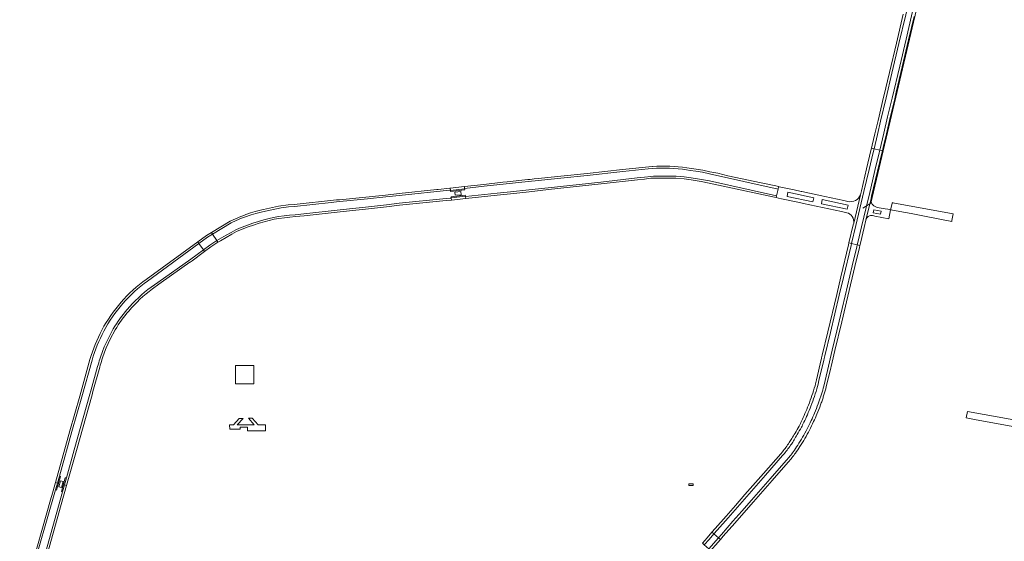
# Model space of a CAD drawing. Extents: x 148869 to 161638, y 453607 to 469810.
# Tile 608 of 656: x 153938 to 154618, y 466719 to 467079. Entities that reach past the tile are written whole.
import ezdxf
from ezdxf.lldxf.tags import DXFTag

# ---------------------------------------------------------------- set-up
doc = ezdxf.new("R2010")
doc.units = 0
for name, color, linetype, lineweight in [('B-OI-RI-PERSLEIDING-G-niet meenemen', 190, 'RI-PERS', 18), ('B-RO-VH-VERHARDING_ASFALT-GV', 251, 'CONTINUOUS', 18), ('B-RO-VH-VERHARDING_SIERBESTRATING-GV', 251, 'CONTINUOUS', 18), ('B-RO-VH-VERHARDING_STRAATBAKSTEEN-GV', 251, 'CONTINUOUS', 18), ('B-RO-VH-VERHARDING_TEGEL_RUBBER-GV', 251, 'CONTINUOUS', 18)]:
    doc.layers.add(name, color=color, linetype=linetype, lineweight=lineweight)
tags = doc.linetypes.add('RI-PERS', pattern='A,7,-2,["P",Standard,S=1.8,R=0,X=-0.5,Y=-0.9],-2,7,-2,[102,NLCS.SHX,S=1,R=180,X=0,Y=0],-2', length=22).pattern_tags.tags
tags[6] = DXFTag(74, 10)

msp = doc.modelspace()

# ---------------------------------------------------------------- linework, layer by layer
at = {"layer": 'B-OI-RI-PERSLEIDING-G-niet meenemen'}
for p in [(154566.1, 467123.7), (154520.01, 466948.7)]:
    msp.add_line(p, (154525.5, 466952.1), dxfattribs=at)
at = {"layer": 'B-RO-VH-VERHARDING_ASFALT-GV', "flags": 128}
for points in [[(154572.23, 467159.67), (154568.32, 467160.74), (154559.2, 467122.32), (154558.22, 467118.2), (154554.45, 467102.23), (154549.74, 467082.32), (154545.02, 467062.35), (154540.18, 467041.93), (154536.16, 467024.91), (154532.36, 467008.86), (154530.17, 466999.59), (154527.85, 466989.76), (154531.83, 466988.79), (154534.58, 467000.41), (154537.23, 467011.69), (154540.31, 467024.67), (154545.55, 467046.83), (154549.92, 467065.36), (154553.77, 467081.59), (154557.6, 467097.75), (154561.81, 467115.61), (154564.48, 467126.89), (154566.83, 467136.79)], [(154519.08, 466960.71), (154518.63, 466958.79), (154518.44, 466957.99), (154513.76, 466938.3), (154513.5, 466937.17), (154510.51, 466924.65), (154512.26, 466924.23), (154515.25, 466936.76), (154520.83, 466960.29), (154524.43, 466975.47), (154527.21, 466987.19), (154527.85, 466989.76), (154526.1, 466990.18), (154525.65, 466988.41), (154525.65, 466988.42), (154522.68, 466975.89)], [(154512.26, 466924.23), (154516.27, 466923.28), (154516.69, 466925.02), (154519.24, 466935.75), (154524.04, 466955.75), (154524.39, 466957.35), (154528.48, 466974.65), (154531.42, 466987.01), (154531.83, 466988.79), (154527.85, 466989.76), (154527.21, 466987.19), (154524.43, 466975.47), (154520.83, 466960.29), (154515.25, 466936.76)], [(154518.02, 466922.87), (154518.44, 466924.6), (154520.99, 466935.33), (154522.24, 466940.51), (154525.79, 466955.36), (154526.15, 466956.95), (154530.23, 466974.24), (154533.17, 466986.59), (154533.58, 466988.37), (154531.83, 466988.79), (154531.42, 466987.01), (154528.48, 466974.65), (154524.39, 466957.35), (154524.04, 466955.75), (154519.24, 466935.75), (154516.69, 466925.02), (154516.27, 466923.28)], [(154414.12, 466967.52), (154408.57, 466968.54), (154401.64, 466969.65), (154396.79, 466970.3), (154391.13, 466970.73), (154381.4, 466970.77), (154377.13, 466970.68), (154375.57, 466970.69), (154373.61, 466970.65), (154369.29, 466970.15), (154364.37, 466969.7), (154339.14, 466966.75), (154302.81, 466962.85), (154289.49, 466961.39), (154276.73, 466959.99), (154267.49, 466959.04), (154245.68, 466956.71), (154245.83, 466955.37), (154267.63, 466957.7), (154276.87, 466958.65), (154289.63, 466960.05), (154302.94, 466961.5), (154302.99, 466961.51), (154303.04, 466961.52), (154339.29, 466965.41), (154364.51, 466968.35), (154369.43, 466968.81), (154373.7, 466969.3), (154375.57, 466969.32), (154377.13, 466969.35), (154381.41, 466969.42), (154391.07, 466969.38), (154396.65, 466968.95), (154401.45, 466968.31), (154408.34, 466967.21), (154414.07, 466965.98), (154457.93, 466956.56), (154459.12, 466956.29), (154460.16, 466956.08), (154460.5, 466957.32)], [(154226.78, 466961.61), (154225.89, 466961.52), (154199.86, 466958.72), (154190.52, 466957.77), (154158.8, 466954.55), (154156.61, 466954.37), (154127.4, 466951.21), (154123.34, 466950.89), (154116.53, 466949.96), (154106.12, 466947.79), (154105.14, 466947.59), (154100.48, 466946.31), (154097.36, 466945.39), (154094.02, 466944.27), (154092.59, 466943.74), (154090.57, 466942.99), (154086.91, 466941.42), (154083.26, 466939.74), (154083.25, 466939.73), (154070.3, 466931.91), (154071.05, 466930.78), (154077.43, 466934.64), (154083.88, 466938.54), (154087.46, 466940.18), (154091.08, 466941.73), (154093.05, 466942.52), (154097.76, 466944.1), (154100.85, 466945.01), (154105.45, 466946.27), (154118.42, 466948.86), (154123.48, 466949.54), (154127.53, 466949.86), (154152.94, 466952.63), (154156.74, 466953.03), (154158.92, 466953.2), (154178.03, 466955.17), (154190.64, 466956.44), (154200, 466957.38), (154234.63, 466961.1), (154235.25, 466961.17), (154235.1, 466962.51), (154234.87, 466962.48)], [(154235.27, 466960.98), (154245.11, 466962.09), (154245.09, 466962.27), (154244.94, 466963.62), (154235.1, 466962.51), (154235.25, 466961.17)], [(154191.13, 466951.06), (154178.68, 466949.6), (154159.08, 466947.47), (154134.06, 466944.83), (154128.1, 466944.18), (154124.19, 466943.86), (154120.55, 466943.45), (154116.65, 466942.9), (154113.21, 466942.32), (154110.07, 466941.5), (154106.43, 466940.6), (154102.77, 466939.56), (154098.82, 466938.29), (154095.11, 466936.98), (154089.76, 466934.98), (154087.04, 466933.68), (154083.78, 466931.93), (154080.39, 466930.02), (154075.72, 466927.36), (154074.01, 466926.28), (154074.75, 466925.15), (154076.42, 466926.2), (154084.42, 466930.74), (154087.65, 466932.48), (154090.29, 466933.73), (154095.58, 466935.72), (154099.25, 466937.01), (154103.16, 466938.27), (154106.78, 466939.3), (154113.5, 466941), (154116.85, 466941.56), (154120.72, 466942.11), (154124.32, 466942.51), (154128.23, 466942.84), (154134.2, 466943.49), (154159.22, 466946.12), (154178.83, 466948.26), (154191.25, 466949.71), (154200.03, 466950.74), (154232.47, 466953.94), (154235.97, 466954.32), (154235.83, 466955.66), (154235.21, 466955.59), (154232.33, 466955.28), (154199.89, 466952.07)], [(154245.66, 466956.88), (154235.81, 466955.83), (154235.83, 466955.66), (154235.97, 466954.32), (154245.83, 466955.37), (154245.68, 466956.71)], [(154238.53, 466957.57), (154238.29, 466959.82), (154242.46, 466960.29), (154242.7, 466958.01)], [(154238.53, 466957.57), (154242.7, 466958.01), (154242.46, 466960.29), (154238.29, 466959.82)], [(154486.19, 466955.94), (154485.56, 466952.99), (154467.76, 466956.8), (154468.4, 466959.77)], [(154509.89, 466950.84), (154509.26, 466947.92), (154491.5, 466951.73), (154492.1, 466954.64)], [(154527.75, 466947.61), (154532.68, 466946.69), (154532.29, 466944.54), (154527.33, 466945.48)], [(154071.05, 466930.78), (154070.3, 466931.91), (154066.9, 466929.86), (154060.79, 466925.47), (154061.67, 466924.25), (154067.65, 466928.73)], [(154074.01, 466926.28), (154071.05, 466930.78), (154067.65, 466928.73), (154061.67, 466924.25), (154064.8, 466919.89), (154069.15, 466923.12), (154071.86, 466924.91)], [(154074.01, 466926.28), (154071.86, 466924.91), (154069.15, 466923.12), (154064.8, 466919.89), (154065.59, 466918.79), (154069.93, 466922.01), (154072.59, 466923.78), (154074.75, 466925.15)], [(153966.07, 466760.44), (153964.95, 466756.31), (153966.67, 466755.84), (153967.79, 466759.98)], [(153966.07, 466760.44), (153967.79, 466759.98), (153966.67, 466755.84), (153964.95, 466756.31)], [(154417.27, 466723.74), (154416.93, 466724.04), (154415.9, 466724.91), (154412.55, 466721.09), (154412.55, 466721.08), (154410.87, 466719.16), (154409.26, 466717.33), (154410.6, 466716.12), (154413.9, 466719.9), (154413.91, 466719.9)], [(154420.39, 466721.08), (154417.27, 466723.74), (154413.91, 466719.9), (154413.9, 466719.9), (154410.6, 466716.12), (154413.64, 466713.37)], [(154420.74, 466720.78), (154420.39, 466721.08), (154413.64, 466713.37), (154414.98, 466712.16), (154416.32, 466713.69), (154418.3, 466715.95), (154418.29, 466715.95), (154421.76, 466719.91)]]:
    msp.add_lwpolyline(points, close=True, dxfattribs=at)
for points in [[(154547.99, 467082.73), (154543.27, 467062.76), (154538.43, 467042.34), (154534.57, 467026.03), (154534.41, 467025.32), (154530.61, 467009.27), (154528.41, 467000), (154526.58, 466992.28), (154526.1, 466990.18), (154527.85, 466989.76), (154530.17, 466999.59), (154532.36, 467008.86), (154536.16, 467024.91), (154540.18, 467041.93), (154545.02, 467062.35), (154549.74, 467082.32)], [(154553.77, 467081.59), (154549.92, 467065.36), (154545.55, 467046.83), (154540.31, 467024.67), (154537.23, 467011.69), (154534.58, 467000.41), (154531.83, 466988.79), (154533.58, 466988.37), (154534.13, 466990.64), (154536.33, 467000), (154538.99, 467011.28), (154542.07, 467024.25), (154543.16, 467028.89), (154547.3, 467046.41), (154551.67, 467064.95), (154555.52, 467081.17)], [(154374.67, 466976.11), (154371.82, 466975.86), (154354.3, 466974.08), (154329.77, 466971.3), (154311.58, 466969.5), (154298.23, 466968.01), (154296.14, 466967.82), (154288.9, 466967.04), (154258.6, 466963.8), (154245.09, 466962.27), (154245.11, 466962.09), (154245.2, 466961.35), (154235.35, 466960.24), (154235.33, 466960.24), (154235.27, 466960.98), (154235.25, 466961.17), (154234.63, 466961.1), (154200, 466957.38), (154190.64, 466956.44), (154178.03, 466955.17), (154158.92, 466953.2), (154156.74, 466953.03), (154152.94, 466952.63), (154127.53, 466949.86), (154123.48, 466949.54), (154118.42, 466948.86), (154105.45, 466946.27), (154100.85, 466945.01), (154097.76, 466944.1), (154093.05, 466942.52), (154091.08, 466941.73), (154087.46, 466940.18), (154083.88, 466938.54), (154077.43, 466934.64), (154071.05, 466930.78), (154074.01, 466926.28), (154075.72, 466927.36), (154080.39, 466930.02), (154083.78, 466931.93), (154087.04, 466933.68), (154089.76, 466934.98), (154095.11, 466936.98), (154098.82, 466938.29), (154102.77, 466939.56), (154106.43, 466940.6), (154110.07, 466941.5), (154113.21, 466942.32), (154116.65, 466942.9), (154120.55, 466943.45), (154124.19, 466943.86), (154128.1, 466944.18), (154134.06, 466944.83), (154159.08, 466947.47), (154178.68, 466949.6), (154191.13, 466951.06), (154199.89, 466952.07), (154232.33, 466955.28), (154235.21, 466955.59), (154235.83, 466955.66), (154235.81, 466955.83), (154235.73, 466956.56), (154245.58, 466957.62), (154245.66, 466956.88), (154245.68, 466956.71), (154267.49, 466959.04), (154276.73, 466959.99), (154289.49, 466961.39), (154302.81, 466962.85), (154339.14, 466966.75), (154364.37, 466969.7), (154369.29, 466970.15), (154373.61, 466970.65), (154375.57, 466970.69), (154377.13, 466970.68), (154381.4, 466970.77), (154391.13, 466970.73), (154396.79, 466970.3), (154401.64, 466969.65), (154408.57, 466968.54), (154414.12, 466967.52), (154460.5, 466957.32), (154461.51, 466961.91), (154414.28, 466972.51), (154409.27, 466973.51), (154404.77, 466974.34), (154400.91, 466974.8), (154398.4, 466975.14)], [(154374.88, 466977.49), (154374.75, 466977.47), (154374.62, 466977.46), (154354.16, 466975.42), (154329.63, 466972.64), (154311.45, 466970.84), (154298.09, 466969.35), (154296, 466969.16), (154293.04, 466968.84), (154290.45, 466968.57), (154288.76, 466968.38), (154274.51, 466966.86), (154271.52, 466966.54), (154258.46, 466965.14), (154244.94, 466963.62), (154245.09, 466962.27), (154258.6, 466963.8), (154288.9, 466967.04)], [(154288.9, 466967.04), (154296.14, 466967.82), (154298.23, 466968.01), (154311.58, 466969.5), (154329.77, 466971.3), (154354.3, 466974.08), (154371.82, 466975.86), (154374.67, 466976.11)], [(154398.4, 466975.14), (154400.91, 466974.8), (154404.77, 466974.34), (154409.27, 466973.51), (154414.28, 466972.51), (154461.51, 466961.91), (154461.82, 466963.65), (154460.04, 466964.01), (154449.82, 466966.27), (154426.97, 466971.06), (154419.97, 466972.76), (154414.33, 466973.88), (154409.52, 466974.83), (154404.97, 466975.68), (154398.53, 466976.49)], [(154509.81, 466953.32), (154507.03, 466953.89), (154506.99, 466953.9), (154493.85, 466956.74), (154491.68, 466957.21), (154477.91, 466960.18), (154477.55, 466960.26), (154472.76, 466961.29), (154463.56, 466963.27), (154462.41, 466963.52), (154461.82, 466963.65), (154461.51, 466961.91), (154460.5, 466957.32), (154460.16, 466956.08)], [(154460.16, 466956.08), (154461.91, 466955.66), (154463.95, 466955.25), (154476.24, 466952.61), (154479.11, 466951.99), (154492.13, 466949.17), (154505.34, 466946.32), (154505.38, 466946.31), (154508.97, 466945.52)], [(154513.76, 466938.31), (154513.76, 466938.3), (154518.44, 466957.99)], [(154525.79, 466955.36), (154522.24, 466940.51)], [(154527.59, 466943.39), (154528.26, 466943.26), (154538.02, 466941.44), (154539.15, 466947.59), (154538.73, 466947.67), (154537.3, 466947.9), (154535.56, 466948.22), (154530.05, 466949.26)], [(154026.02, 466898.31), (154061.67, 466924.25), (154060.79, 466925.47), (154025.14, 466899.53)], [(154028.63, 466894.16), (154033.17, 466897.46), (154056.11, 466913.43), (154064.8, 466919.89), (154061.67, 466924.25), (154026.02, 466898.31)], [(154510.51, 466924.65), (154510.21, 466923.43), (154504.95, 466901.27), (154502.07, 466889.11), (154495.92, 466863.24), (154492.11, 466847.17), (154491.66, 466845.27), (154491.6, 466844.98), (154491.41, 466844.2), (154488.06, 466830.12), (154487.43, 466827.44), (154487.09, 466826)], [(154488.83, 466825.53), (154489.18, 466827.03), (154489.81, 466829.71), (154493.16, 466843.79), (154493.35, 466844.58), (154493.41, 466844.87), (154493.86, 466846.76), (154497.67, 466862.82), (154503.82, 466888.69), (154506.7, 466900.86), (154511.97, 466923.02), (154512.26, 466924.23), (154510.51, 466924.65)], [(154516.27, 466923.28), (154512.26, 466924.23), (154511.97, 466923.02), (154506.7, 466900.86), (154503.82, 466888.69), (154497.67, 466862.82), (154493.86, 466846.76), (154493.41, 466844.87), (154493.35, 466844.58), (154493.16, 466843.79), (154489.81, 466829.71), (154489.18, 466827.03), (154488.83, 466825.53)], [(154497.26, 466835.48), (154498.87, 466842.26), (154498.86, 466842.25), (154500.77, 466850.3), (154505.51, 466870.28), (154509.7, 466887.85), (154514.58, 466908.44), (154517.7, 466921.57), (154518.02, 466922.87), (154516.27, 466923.28), (154515.95, 466921.99), (154512.83, 466908.85), (154507.94, 466888.26), (154503.75, 466870.7), (154499.01, 466850.72), (154495.64, 466836.49), (154493.13, 466825.87), (154492.76, 466824.3)], [(154492.76, 466824.3), (154493.13, 466825.87), (154495.64, 466836.49), (154499.01, 466850.72), (154503.75, 466870.7), (154507.94, 466888.26), (154512.83, 466908.85), (154515.95, 466921.99), (154516.27, 466923.28)], [(154065.59, 466918.79), (154064.8, 466919.89), (154056.11, 466913.43), (154033.17, 466897.46), (154028.63, 466894.16)], [(154029.51, 466892.95), (154034.05, 466896.25), (154035.54, 466897.33), (154055.45, 466911.32), (154055.47, 466911.33), (154055.48, 466911.34), (154055.54, 466911.39), (154055.58, 466911.42), (154056.9, 466912.33), (154065.59, 466918.79)], [(153995.01, 466849.72), (153996.19, 466852.92), (153999.1, 466859), (154002.51, 466865.41)], [(154002.51, 466865.41), (153999.1, 466859), (153996.19, 466852.92), (153995.01, 466849.72)], [(153996.42, 466849.21), (153997.57, 466852.33), (153997.58, 466852.34), (154000.43, 466858.32), (154003.82, 466864.67)], [(153987.82, 466843.79), (153980.74, 466818.38), (153973.98, 466794.53), (153965.36, 466763.6), (153966.1, 466763.39), (153963.36, 466753.84), (153962.63, 466754.06), (153944.93, 466692.46), (153941.68, 466680.35), (153941.33, 466679.11), (153941, 466677.88), (153940.42, 466675.4), (153940.06, 466673.54), (153939.75, 466671.65), (153939.46, 466669.44), (153939.32, 466668.18), (153939.22, 466666.91), (153939.1, 466665.01), (153939.06, 466663.74), (153939.05, 466663.1), (153939.05, 466660.67), (153939.15, 466658.42), (153939.22, 466657.4)], [(153950.17, 466690.8), (153967.42, 466752.73), (153966.67, 466752.93), (153969.35, 466762.56), (153970.1, 466762.35), (153975.57, 466781.75), (153986.35, 466820.25), (153986.96, 466822.43), (153991.7, 466839.26)], [(153972.54, 466794.94), (153962.53, 466759.24), (153964, 466758.83), (153965.36, 466763.6), (153973.98, 466794.53), (153980.74, 466818.38), (153987.82, 466843.79)], [(153991.7, 466839.26), (153986.96, 466822.43), (153986.35, 466820.25), (153975.57, 466781.75), (153970.1, 466762.35), (153968.76, 466757.54), (153970.22, 466757.13), (153977.02, 466781.35), (153987.8, 466819.84), (153988.4, 466822.02), (153993.14, 466838.86)], [(153986.38, 466844.21), (153979.29, 466818.79), (153972.54, 466794.94)], [(154494.5, 466823.84), (154494.88, 466825.46), (154497.26, 466835.48)], [(154464.5, 466780.33), (154463.36, 466779.01), (154451.44, 466765.43), (154438.65, 466750.85), (154432.14, 466743.44), (154425.68, 466736.08), (154418.1, 466727.42), (154415.9, 466724.91), (154416.93, 466724.04), (154417.27, 466723.74), (154419.46, 466726.24), (154427.04, 466734.9), (154433.5, 466742.26), (154440, 466749.66), (154452.8, 466764.24), (154464.72, 466777.83), (154465.89, 466779.18)], [(154465.89, 466779.18), (154464.72, 466777.83), (154452.8, 466764.24), (154440, 466749.66), (154433.5, 466742.26), (154427.04, 466734.9), (154419.46, 466726.24), (154417.27, 466723.74), (154420.39, 466721.08), (154422.4, 466723.37), (154430.35, 466732.43), (154436.58, 466739.55), (154443.21, 466747.11), (154456.15, 466761.84), (154467.23, 466774.47)], [(154467.23, 466774.47), (154456.15, 466761.84), (154443.21, 466747.11), (154436.58, 466739.55), (154430.35, 466732.43), (154422.4, 466723.37), (154420.39, 466721.08), (154420.74, 466720.78), (154421.76, 466719.91), (154423.75, 466722.19), (154431.7, 466731.25), (154437.94, 466738.36), (154444.56, 466745.93), (154457.51, 466760.66), (154468.58, 466773.27)], [(153937.86, 466657.38), (153939.22, 466657.4), (153939.15, 466658.42), (153939.05, 466660.67), (153939.05, 466663.1), (153939.06, 466663.74), (153939.1, 466665.01), (153939.22, 466666.91), (153939.32, 466668.18), (153939.46, 466669.44), (153939.75, 466671.65), (153940.06, 466673.54), (153940.42, 466675.4), (153941, 466677.88), (153941.33, 466679.11), (153941.68, 466680.35), (153944.93, 466692.46), (153962.63, 466754.06), (153964, 466758.83), (153962.53, 466759.24), (153960.04, 466750.36), (153959.59, 466748.84), (153943.6, 466692.7), (153940.38, 466680.72)], [(153951.45, 466690.38), (153966.52, 466743.93), (153970.22, 466757.13), (153968.76, 466757.54), (153967.42, 466752.73), (153950.17, 466690.8)]]:
    msp.add_lwpolyline(points, dxfattribs=at)
at = {"layer": 'B-RO-VH-VERHARDING_ASFALT-GV'}
for points in [[(154398.4, 466975.14, 0.055163), (154374.67, 466976.11)], [(154374.67, 466976.11, -0.055163), (154398.4, 466975.14)], [(154398.53, 466976.49, 0.059368), (154374.88, 466977.49)], [(154518.44, 466957.99, -0.380056), (154509.81, 466953.32)], [(154526.63, 466951.5, -0.192595), (154525.79, 466955.36)], [(154528.19, 466949.99, -0.103512), (154526.63, 466951.5)], [(154530.05, 466949.26, -0.094398), (154528.19, 466949.99)], [(154508.97, 466945.52, -0.403373), (154513.76, 466938.31)], [(154522.24, 466940.51, -0.241024), (154524.67, 466943.33)], [(154524.67, 466943.33, -0.185709), (154527.59, 466943.39)], [(154025.14, 466899.53, 0.058171), (154007.93, 466883.75)], [(154026.02, 466898.31, 0.058201), (154009.06, 466882.76)], [(154009.06, 466882.76, -0.058201), (154026.02, 466898.31)], [(154012.03, 466878.6, -0.058409), (154028.63, 466894.16)], [(154028.63, 466894.16, 0.058409), (154012.03, 466878.6)], [(154013.17, 466877.63, -0.058397), (154029.51, 466892.95)], [(154007.93, 466883.75, 0.056919), (153994.66, 466864.55)], [(154009.06, 466882.76, 0.056849), (153995.98, 466863.84)], [(153995.98, 466863.84, -0.056849), (154009.06, 466882.76)], [(154002.51, 466865.41, -0.042742), (154012.03, 466878.6)], [(154012.03, 466878.6, 0.042742), (154002.51, 466865.41)], [(154003.82, 466864.67, -0.04257), (154013.17, 466877.63)], [(153994.66, 466864.55, 0.051063), (153986.38, 466844.21)], [(153995.98, 466863.84, 0.050979), (153987.82, 466843.79)], [(153987.82, 466843.79, -0.050979), (153995.98, 466863.84)], [(153991.7, 466839.26, -0.017854), (153995.01, 466849.72)], [(153995.01, 466849.72, 0.017854), (153991.7, 466839.26)], [(153993.14, 466838.86, -0.017807), (153996.42, 466849.21)], [(154487.09, 466826, -0.009679), (154484.95, 466819.3)], [(154486.66, 466818.72, 0.009781), (154488.83, 466825.53)], [(154488.83, 466825.53, -0.009781), (154486.66, 466818.72)], [(154484.95, 466819.3, -0.009862), (154482.56, 466812.7)], [(154484.24, 466812.05, 0.009811), (154486.66, 466818.72)], [(154486.66, 466818.72, -0.009811), (154484.24, 466812.05)], [(154491.09, 466818.87, -0.005169), (154490.23, 466816.32)], [(154490.23, 466816.32, 0.005169), (154491.09, 466818.87)], [(154492.76, 466824.3, -0.00959), (154491.09, 466818.87)], [(154491.09, 466818.87, 0.00959), (154492.76, 466824.3)], [(154492.8, 466818.31, 0.009576), (154494.5, 466823.84)], [(154482.56, 466812.7, -0.009982), (154480.15, 466806.79)], [(154481.8, 466806.08, 0.009728), (154484.24, 466812.05)], [(154484.24, 466812.05, -0.009728), (154481.8, 466806.08)], [(154489.21, 466813.48, -0.009583), (154486.77, 466807.23)], [(154486.77, 466807.23, 0.009583), (154489.21, 466813.48)], [(154488.43, 466806.54, 0.009623), (154490.9, 466812.85)], [(154490.23, 466816.32, -0.00481), (154489.21, 466813.48)], [(154489.21, 466813.48, 0.00481), (154490.23, 466816.32)], [(154490.9, 466812.85, 0.005169), (154491.93, 466815.73)], [(154491.93, 466815.73, 0.005109), (154492.8, 466818.31)], [(154480.15, 466806.79, -0.011198), (154477.78, 466801.63)], [(154479.4, 466800.85, 0.011202), (154481.8, 466806.08)], [(154481.8, 466806.08, -0.011202), (154479.4, 466800.85)], [(154486.77, 466807.23, -0.011372), (154484.48, 466802.01)], [(154484.48, 466802.01, 0.011372), (154486.77, 466807.23)], [(154486.11, 466801.25, 0.011376), (154488.43, 466806.54)], [(154476.04, 466798.24, -0.007597), (154473.25, 466793.25)], [(154477.78, 466801.63, -0.011842), (154476.04, 466798.24)], [(154477.62, 466797.38, 0.011824), (154479.4, 466800.85)], [(154479.4, 466800.85, -0.011824), (154477.62, 466797.38)], [(154484.48, 466802.01, -0.01174), (154481.63, 466796.23)], [(154481.63, 466796.23, 0.01174), (154484.48, 466802.01)], [(154483.23, 466795.4, 0.011595), (154486.11, 466801.25)], [(154473.25, 466793.25, -0.008122), (154471.03, 466789.56)], [(154472.56, 466788.61, 0.008021), (154474.81, 466792.35)], [(154474.81, 466792.35, -0.008021), (154472.56, 466788.61)], [(154474.81, 466792.35, 0.007463), (154477.62, 466797.38)], [(154477.62, 466797.38, -0.007463), (154474.81, 466792.35)], [(154481.63, 466796.23, -0.010808), (154478.52, 466790.57)], [(154478.52, 466790.57, 0.010808), (154481.63, 466796.23)], [(154480.08, 466789.67, 0.01102), (154483.23, 466795.4)], [(154469.25, 466786.81, -0.010214), (154466.94, 466783.52)], [(154468.39, 466782.46, 0.010324), (154470.74, 466785.8)], [(154470.74, 466785.8, -0.010324), (154468.39, 466782.46)], [(154471.03, 466789.56, -0.011011), (154469.25, 466786.81)], [(154470.74, 466785.8, 0.010861), (154472.56, 466788.61)], [(154472.56, 466788.61, -0.010861), (154470.74, 466785.8)], [(154475.11, 466784.96, -0.01361), (154472.14, 466780.57)], [(154472.14, 466780.57, 0.01361), (154475.11, 466784.96)], [(154478.52, 466790.57, -0.010727), (154475.11, 466784.96)], [(154475.11, 466784.96, 0.010727), (154478.52, 466790.57)], [(154476.62, 466783.99, 0.010807), (154480.08, 466789.67)], [(154466.94, 466783.52, -0.010104), (154464.5, 466780.33)], [(154465.89, 466779.18, 0.01038), (154468.39, 466782.46)], [(154468.39, 466782.46, -0.01038), (154465.89, 466779.18)], [(154472.14, 466780.57, -0.014369), (154469.77, 466777.46)], [(154469.77, 466777.46, 0.014369), (154472.14, 466780.57)], [(154471.17, 466776.33, 0.01426), (154473.6, 466779.52)], [(154473.6, 466779.52, 0.013776), (154476.62, 466783.99)], [(154469.77, 466777.46, -0.014268), (154467.23, 466774.47)], [(154467.23, 466774.47, 0.014268), (154469.77, 466777.46)], [(154468.58, 466773.27, 0.014142), (154471.17, 466776.33)]]:
    msp.add_lwpolyline(points, format="xyb", dxfattribs=at)
at = {"layer": 'B-RO-VH-VERHARDING_SIERBESTRATING-GV', "flags": 128}
for points in [[(154539.15, 466947.59), (154553.43, 466945.01), (154563.92, 466943.01), (154581.6, 466939.57), (154581.52, 466939.74), (154581.53, 466940.13), (154582.45, 466944.77), (154540.86, 466952.47), (154540.7, 466952.5)], [(154540.32, 466952.26), (154539.46, 466948.14)]]:
    msp.add_lwpolyline(points, dxfattribs=at)
at = {"layer": 'B-RO-VH-VERHARDING_SIERBESTRATING-GV'}
for points in [[(154539.46, 466948.14, -0.138625), (154539.15, 466947.59)], [(154540.7, 466952.5, 0.296586), (154540.32, 466952.26)]]:
    msp.add_lwpolyline(points, format="xyb", dxfattribs=at)
at = {"layer": 'B-RO-VH-VERHARDING_STRAATBAKSTEEN-GV', "flags": 128}
for points in [[(154690.48, 466790.4), (154690.01, 466790.5), (154656.3, 466796.67), (154592.43, 466808.3), (154591.55, 466803.87), (154598.25, 466802.43), (154689.64, 466785.91)], [(154095.83, 466803.56), (154099.82, 466799.05), (154088.05, 466799.12), (154092.23, 466803.51), (154089.52, 466803.53), (154085.4, 466799.12), (154082.85, 466799.11), (154082.86, 466796), (154090.17, 466796.01), (154090.17, 466797.4), (154095.18, 466797.38), (154095.16, 466794.88), (154100.11, 466794.89), (154107.66, 466794.9), (154107.66, 466799.02), (154102.49, 466799.01), (154098.44, 466803.55)], [(154402.87, 466757.19), (154402.91, 466758.24), (154402.92, 466758.34), (154399.92, 466758.32), (154399.92, 466757.18), (154402.87, 466757.18)]]:
    msp.add_lwpolyline(points, close=True, dxfattribs=at)
at = {"layer": 'B-RO-VH-VERHARDING_TEGEL_RUBBER-GV', "flags": 128}
msp.add_lwpolyline([(154099.61, 466827.37), (154099.59, 466840.14), (154086.98, 466840.12), (154087, 466827.34)], close=True, dxfattribs=at)

doc.saveas('drawing.dxf')
